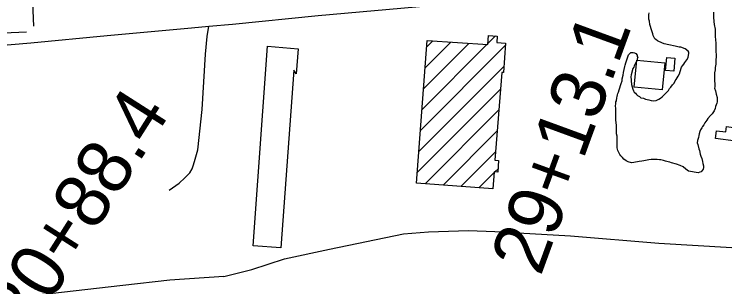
# Model space of a CAD drawing. Extents: x 3598634 to 3636690, y 517270 to 542944.
# Drawn here: x 3616317 to 3617620, y 537966 to 538465 of the extents above; entities that cross this region are included whole.
import ezdxf

# ---------------------------------------------------------------- set-up
doc = ezdxf.new("R2010")
doc.units = 0
for name, color, linetype in [('V-BLDG-OTLN', 7, 'Continuous'), ('V-LEVE-TOET', 7, 'Continuous'), ('V-ROAD-CNTR', 7, 'Continuous'), ('V-SITE-VEGE', 7, 'Continuous'), ('V-SURV-IDEN', 7, 'Continuous'), ('V-TOPO-SHOR', 7, 'Continuous')]:
    doc.layers.add(name, color=color, linetype=linetype)

msp = doc.modelspace()

# ---------------------------------------------------------------- linework, layer by layer
at = {"layer": 'V-BLDG-OTLN'}
for p, q in [((3617070, 538366.1), (3617117.4, 538413.5)), ((3617072.9, 538404.3), (3617084.2, 538415.7)), ((3617185.4, 538410.8), (3617199.5, 538424.9)), ((3617061.6, 538251.6), (3617217.3, 538407.3)), ((3617064.4, 538289.8), (3617183.7, 538409.1)), ((3617067.2, 538327.9), (3617150.5, 538411.3)), ((3617058.7, 538213.4), (3617214.9, 538369.5)), ((3617055.9, 538175.2), (3617208.4, 538327.7)), ((3617070.1, 538154.1), (3617205.5, 538289.4)), ((3617103.1, 538151.7), (3617202.5, 538251.1)), ((3617136, 538149.2), (3617199.5, 538212.8)), ((3617198.2, 538176.1), (3617204, 538181.9)), ((3617168.9, 538146.8), (3617196.8, 538174.7))]:
    msp.add_line(p, q, dxfattribs=at)
for points in [[(3617073.8, 538416.4), (3617185.3, 538409), (3617186.3, 538425.7), (3617202.2, 538424.7), (3617201.5, 538412.8), (3617217.5, 538411.8), (3617214.1, 538358.2), (3617210.8, 538357.9), (3617198.3, 538197.3), (3617205, 538196.8), (3617203.6, 538175.3), (3617196.9, 538176.3), (3617194.6, 538144.9), (3617054.4, 538155.3)], [(3616754.9, 538040.6), (3616781.6, 538406), (3616837.4, 538401.5), (3616833.7, 538355.7), (3616829.5, 538362.4), (3616805.6, 538036.9)], [(3617509.6, 538375.5), (3617504.8, 538326.2), (3617453.4, 538331.2), (3617458.2, 538380.5)], [(3617528.2, 538384.3), (3617526.1, 538360.2), (3617510.9, 538361.5), (3617513.1, 538385.6)], [(3617604.7, 538251.4), (3617621.7, 538249.5), (3617622.9, 538259.1), (3617643.7, 538256.4), (3617644.2, 538260.6), (3617675.3, 538256.5), (3617669.7, 538214.2), (3617637.9, 538218.4), (3617639.8, 538232.5), (3617602.9, 538237.4)]]:
    msp.add_lwpolyline(points, close=True, dxfattribs=at)
at = {"layer": 'V-LEVE-TOET'}
for points in [[(3616701.3, 537984.5), (3616752.8, 537997.7), (3616812.6, 538016.9), (3616895, 538034.7), (3617030.5, 538062.7), (3617076.3, 538066.4), (3617150.1, 538069), (3617198.1, 538067.3), (3617336.8, 538059.3), (3617498.8, 538046), (3617632.8, 538038), (3617770.4, 538029.4), (3617949.7, 538022.2), (3618125.4, 538016), (3618299.9, 538009.3), (3618436.2, 538007.9), (3618523.2, 538006.3)], [(3616701.3, 537984.5), (3616602.2, 537977.9), (3616516.3, 537968.1), (3616382.5, 537952.7), (3616247.9, 537941)]]:
    msp.add_lwpolyline(points, dxfattribs=at)
at = {"layer": 'V-ROAD-CNTR'}
for points in [[(3616717.2, 538446.2), (3616874.3, 538462), (3617080.9, 538480.4), (3617248.8, 538495.7), (3617329.5, 538502.5), (3617410.7, 538509.2), (3617638.2, 538530.7), (3617726.2, 538538.2), (3617815.6, 538546), (3617961.4, 538560.1), (3618021.6, 538565.6), (3618101.9, 538571.7), (3618143, 538573.6), (3618191.8, 538574.3), (3618290.4, 538574.8), (3618333.6, 538575.1), (3618372.4, 538575.8), (3618435.1, 538576.9), (3618474.1, 538578.6)], [(3616267.2, 538405.7), (3616347.5, 538412.5), (3616487.5, 538425.7), (3616642.2, 538439.9), (3616673.8, 538442.5), (3616717.2, 538446.2)], [(3616600.8, 538142.7), (3616619.4, 538155.6), (3616629.5, 538165.4), (3616638.9, 538174.3), (3616643.2, 538181.7), (3616645.9, 538189.1), (3616648.6, 538199.1), (3616653.9, 538216.4), (3616661.4, 538290.3), (3616667.7, 538391.6), (3616670.9, 538424), (3616673.8, 538442.5)]]:
    msp.add_lwpolyline(points, dxfattribs=at)
at = {"layer": 'V-SITE-VEGE'}
for points in [[(3617526.7, 538338.3), (3617528.8, 538342.7), (3617530.5, 538344.9), (3617534.3, 538351.5), (3617536.5, 538355.8), (3617537.6, 538359.7), (3617540.3, 538367.9), (3617541.9, 538370.1), (3617544.6, 538373.4), (3617546.3, 538376.1), (3617550.1, 538381.1), (3617552.3, 538385.5), (3617553.9, 538393.1), (3617553.9, 538395.3), (3617552.3, 538397), (3617547.3, 538401.3), (3617539.1, 538404.1), (3617535.8, 538404.6), (3617528.7, 538406.2), (3617517.2, 538408.4), (3617508.4, 538410.6), (3617498.5, 538414.4), (3617496.3, 538416), (3617493, 538418.2), (3617491.4, 538419.8), (3617488.6, 538425.9), (3617487.5, 538428.6), (3617485.9, 538434.1), (3617482, 538445.6), (3617481.5, 538451.6), (3617480.3, 538455.4), (3617480.3, 538463.6), (3617480.9, 538466.9)], [(3617599.2, 538468.3), (3617599.2, 538459), (3617599.8, 538451.3), (3617600.3, 538445.9), (3617602, 538437.1), (3617602, 538423.4), (3617602.6, 538418.5), (3617603.2, 538411.3), (3617603.2, 538395.5), (3617603.8, 538391.1), (3617603.8, 538385.6), (3617603.2, 538382.3), (3617603.3, 538373.5), (3617602.2, 538367), (3617601.7, 538362.6), (3617600.6, 538357.1), (3617600.6, 538344), (3617601.2, 538336.3), (3617601.2, 538331.9), (3617600.6, 538329.2), (3617602.8, 538324.2), (3617604, 538318.2), (3617605.6, 538312.2), (3617605.6, 538304.5), (3617605.1, 538301.8), (3617604, 538298.5), (3617602.9, 538295.8), (3617601.8, 538291.9), (3617600.2, 538288.1), (3617596.4, 538282.6), (3617593.6, 538279.3), (3617588.7, 538273.8), (3617586.5, 538270.5), (3617583.3, 538266.1), (3617581.1, 538262.3), (3617578.9, 538259), (3617577.3, 538256.8), (3617575.1, 538253), (3617574, 538250.2), (3617572.9, 538245.8), (3617571.8, 538242.5)], [(3617553.4, 538177.3), (3617548.4, 538181.1), (3617543.5, 538185.5), (3617538, 538187.7), (3617530.9, 538190.4), (3617522.1, 538192.6), (3617518.8, 538193.6), (3617516.1, 538194.7), (3617511.1, 538195.8), (3617507.3, 538196.9), (3617502.4, 538198), (3617500.2, 538198), (3617495.8, 538198.5), (3617487, 538198.5), (3617484.8, 538199), (3617480.4, 538197.9), (3617471.1, 538196.3), (3617467.3, 538195.7), (3617462.4, 538195.1), (3617453.1, 538193.5), (3617448.7, 538192.9), (3617442.7, 538194.6), (3617438.8, 538196.2), (3617434.4, 538199.5), (3617432.2, 538202.2), (3617428.9, 538205.5), (3617427.3, 538207.7), (3617425.1, 538211.5), (3617423.4, 538215.3), (3617422.3, 538220.2), (3617422.3, 538241.6), (3617421.2, 538246), (3617421.1, 538261.3), (3617420, 538270.6), (3617420, 538291.5), (3617419.4, 538297.5), (3617419.9, 538300.2), (3617419.9, 538304.1), (3617421, 538306.3), (3617421.5, 538311.7), (3617422.1, 538313.9), (3617423.2, 538317.2), (3617423.7, 538319.4), (3617424.8, 538322.2), (3617425.9, 538326.5), (3617427.5, 538329.8), (3617428.6, 538334.2), (3617429.7, 538338), (3617431.3, 538343), (3617431.3, 538346.3), (3617433.5, 538352.9), (3617434, 538357.8), (3617436.7, 538368.7), (3617437.3, 538371.5), (3617438.4, 538375.9), (3617439.5, 538379.2), (3617440.5, 538383), (3617443.3, 538390.1), (3617445.4, 538392.9), (3617447.6, 538394.5), (3617451.5, 538394.5), (3617454.2, 538394), (3617456.4, 538392.9), (3617459.1, 538389.6), (3617459.2, 538387.4), (3617460.3, 538385.2), (3617459.2, 538383), (3617459.2, 538380.9), (3617457.5, 538378.1), (3617455.9, 538374.8), (3617453.7, 538369.9), (3617452.6, 538367.7), (3617451, 538365.5), (3617448.3, 538353.4), (3617447.7, 538350.1), (3617447.8, 538344.7), (3617447.8, 538342.5), (3617448.9, 538335.9), (3617450, 538331.5), (3617451.1, 538327.7), (3617452.2, 538324.4), (3617453.3, 538322.2), (3617456, 538320), (3617457.7, 538317.8), (3617459.9, 538315.7), (3617463.2, 538314), (3617465.9, 538311.8), (3617470.9, 538310.8), (3617474.1, 538309.1), (3617480.2, 538308), (3617484.6, 538307), (3617488.4, 538306.4), (3617493.9, 538307), (3617498.8, 538309.2), (3617501.5, 538310.8), (3617504.8, 538313.6), (3617516.3, 538325.1), (3617518.5, 538328.4), (3617520.7, 538331.2), (3617523.9, 538335.5), (3617526.7, 538338.3)], [(3617571.8, 538242.5), (3617571.3, 538239.2), (3617569.7, 538233.8), (3617569.1, 538229.4), (3617570.2, 538226.1), (3617571.9, 538218.4), (3617573, 538215.1), (3617574.6, 538208.6), (3617575.8, 538204.7), (3617577.4, 538200.9), (3617578.5, 538194.9), (3617579.6, 538191.6), (3617580.7, 538187.2), (3617580.7, 538183.9), (3617580.2, 538181.2), (3617576.4, 538176.3), (3617573.6, 538175.7), (3617570.9, 538174.1), (3617553.4, 538177.3)]]:
    msp.add_lwpolyline(points, dxfattribs=at)
at = {"layer": 'V-TOPO-SHOR'}
msp.add_line((3616297.5, 538430.4), (3616339.5, 538432.2), dxfattribs=at)
msp.add_lwpolyline([(3616353, 538442.9), (3616342.4, 538685.7), (3616336.7, 538887.6), (3616325.9, 539092), (3616317.8, 539161.1), (3616319.3, 539183.5)], dxfattribs=at)

# ---------------------------------------------------------------- texts
at = {"layer": 'V-SURV-IDEN'}
for s, rotation, p in [('29+13.1', 69.9171, (3617281.9, 537983.6)), ('20+88.4', 57.4994, (3616342.6, 537873.5))]:
    msp.add_text(s, height=100, rotation=rotation, dxfattribs=at).set_placement(p)

doc.saveas('drawing.dxf')
